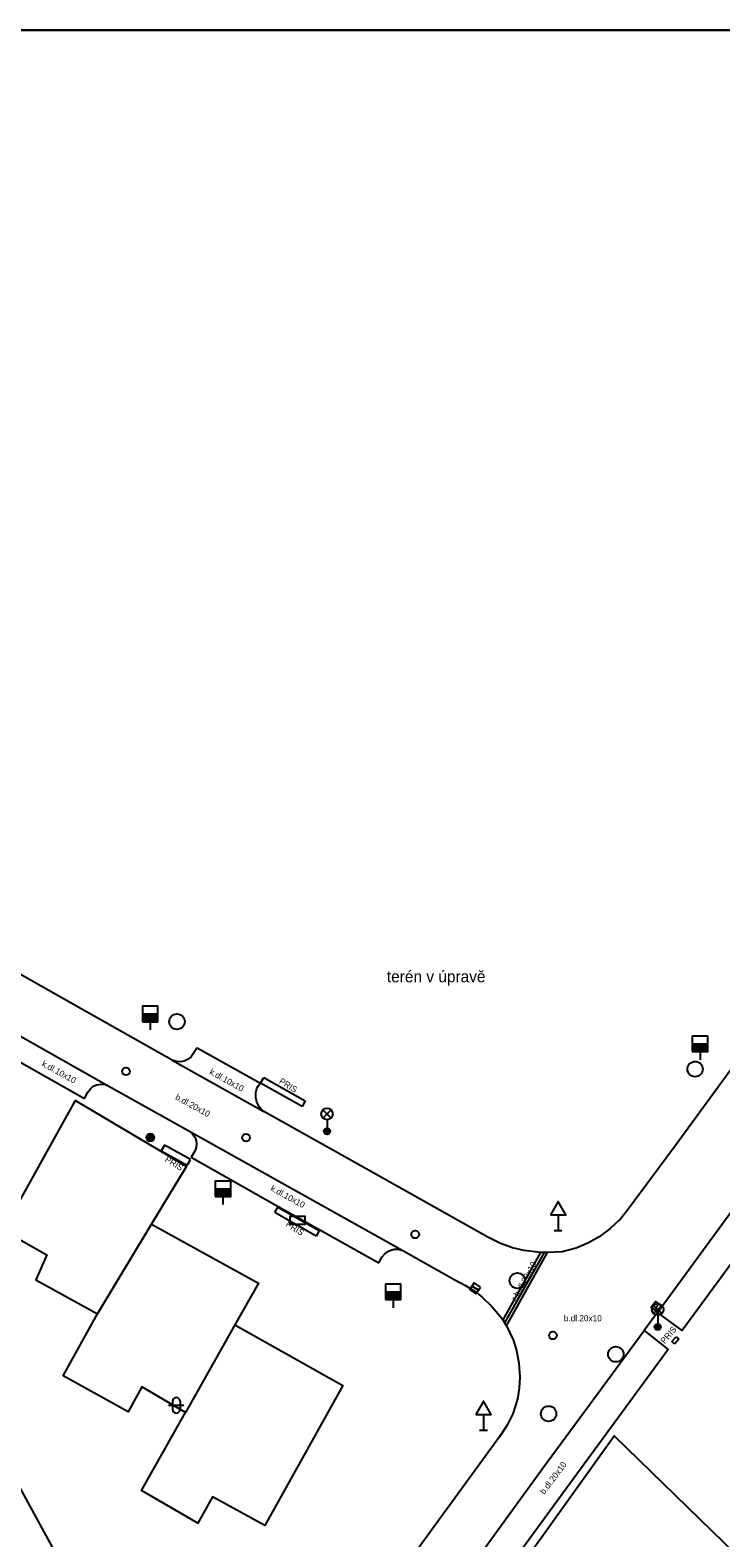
# Model space of a CAD drawing. Extents: x -598233 to -596890, y -1157848 to -1156431.
# Drawn here: x -598000.2 to -597955.3, y -1156528.8 to -1156430.9 of the extents above; entities that cross this region are included whole.
import ezdxf

# ---------------------------------------------------------------- set-up
doc = ezdxf.new("R2010")
doc.units = 0
for name, color, linetype in [('Level 10', 7, 'Continuous'), ('Level 11', 7, 'Continuous'), ('Level 24', 7, 'Continuous'), ('Level 25', 7, 'Continuous'), ('Level 27', 7, 'Continuous'), ('Level 28', 7, 'Continuous'), ('Level 33', 7, 'Continuous'), ('Level 34', 7, 'Continuous'), ('Level 36', 7, 'Continuous'), ('Level 40', 7, 'Continuous'), ('Level 41', 7, 'Continuous'), ('Level 42', 7, 'Continuous'), ('Level 7', 7, 'Continuous'), ('Vrstva 60', 7, 'Continuous'), ('zajmove_uzemi', 7, 'Continuous')]:
    doc.layers.add(name, color=color, linetype=linetype)

msp = doc.modelspace()

# ---------------------------------------------------------------- linework, layer by layer
at = {"layer": 'Level 10'}
for points in [[(-597991, -1156497.75), (-597996.92, -1156494.42), (-598002.78, -1156491.1)], [(-597989.38, -1156496.94), (-597989.63, -1156497.34), (-597989.77, -1156497.53), (-597989.96, -1156497.69), (-597990.23, -1156497.82), (-597990.43, -1156497.86), (-597990.7199, -1156497.84), (-597991, -1156497.75)], [(-597954.06, -1156497.52), (-597958.3, -1156503.29), (-597961.42, -1156507.49), (-597961.89, -1156508.09), (-597961.96, -1156508.15), (-597962.55, -1156508.7), (-597963.25, -1156509.23), (-597963.94, -1156509.61), (-597964.75, -1156509.9699), (-597965.65, -1156510.19), (-597966.61, -1156510.25)], [(-597948.02, -1156498.51), (-597946.4099, -1156499.71), (-597952.35, -1156507.81), (-597957.87, -1156515.3), (-597959.4699, -1156514.13)], [(-597996.7, -1156500.25), (-597996.48, -1156499.82), (-597996.32, -1156499.61), (-597996.13, -1156499.44), (-597995.89, -1156499.35), (-597995.64, -1156499.3), (-597995.35, -1156499.32), (-597995.11, -1156499.43)], [(-597995.11, -1156499.43), (-597989.9099, -1156502.34)], [(-597985.04, -1156501.09), (-597985.2199, -1156500.94), (-597985.35, -1156500.78), (-597985.49, -1156500.4699), (-597985.56, -1156500.17), (-597985.57, -1156499.84), (-597985.5, -1156499.59), (-597985.39, -1156499.39), (-597985.26, -1156499.24)], [(-597967.06, -1156510.24), (-597968.13, -1156510.11), (-597968.88, -1156509.93), (-597969.6599, -1156509.65), (-597970.49, -1156509.24), (-597979.08, -1156504.42), (-597985.04, -1156501.09)], [(-597989.9099, -1156502.34), (-597989.7, -1156502.51), (-597989.54, -1156502.74), (-597989.45, -1156502.9699), (-597989.43, -1156503.18), (-597989.45, -1156503.43), (-597989.54, -1156503.6599), (-597989.77, -1156504.05)], [(-597996.14, -1156538.44), (-597994.78, -1156536.71), (-598000.35, -1156526.4699), (-598005.78, -1156516.54), (-598011.46, -1156506.09)], [(-597977.58, -1156510.9099), (-597977.35, -1156510.53), (-597977.19, -1156510.33), (-597976.99, -1156510.17), (-597976.79, -1156510.08), (-597976.57, -1156510.03), (-597976.37, -1156510.03), (-597976.19, -1156510.06), (-597976.02, -1156510.12)], [(-597976.02, -1156510.12), (-597972.63, -1156512.02), (-597971.94, -1156512.38), (-597971.37, -1156512.74), (-597970.87, -1156513.13), (-597970.2, -1156513.76), (-597969.6, -1156514.49), (-597969.52, -1156514.61)], [(-597966.83, -1156510.25), (-597967.06, -1156510.24)], [(-597966.61, -1156510.25), (-597966.83, -1156510.25)], [(-597969.52, -1156514.61), (-597969.4, -1156514.8)], [(-597959.4699, -1156514.13), (-597960.34, -1156515.31)], [(-597969.28, -1156515), (-597968.85, -1156515.92), (-597968.62, -1156516.61), (-597968.4699, -1156517.42), (-597968.4, -1156518.34), (-597968.45, -1156519.06), (-597968.56, -1156519.76), (-597968.86, -1156520.7199), (-597969.23, -1156521.46), (-597969.7199, -1156522.21), (-597975.36, -1156529.93), (-597982, -1156539.03), (-597982.57, -1156539.7199), (-597983.4099, -1156540.45), (-597984.21, -1156541.04)], [(-597960.34, -1156515.31), (-597958.76, -1156516.53), (-597965.19, -1156525.29), (-597970.06, -1156531.95), (-597971.69, -1156530.8)], [(-597969.4, -1156514.8), (-597969.28, -1156515)]]:
    msp.add_lwpolyline(points, dxfattribs=at)
at = {"layer": 'Level 11'}
for points in [[(-598001.21, -1156495.99), (-597995.11, -1156499.43)], [(-597989.38, -1156496.94), (-597985.26, -1156499.24)], [(-598001.1, -1156497.75), (-597996.7, -1156500.25)], [(-597991, -1156497.75), (-597985.04, -1156501.09)], [(-597959.4699, -1156514.13), (-597953.98, -1156506.64), (-597948.02, -1156498.51)], [(-597997.31, -1156500.37), (-598001.99, -1156508.78), (-597999.15, -1156510.39), (-597999.87, -1156512.01), (-597995.86, -1156514.23), (-597992.34, -1156508.41), (-597990.07, -1156504.66), (-597997.31, -1156500.37)], [(-597989.9099, -1156502.34), (-597976.02, -1156510.12)], [(-597989.77, -1156504.05), (-597984.27, -1156507.1599), (-597977.58, -1156510.9099)], [(-597992.34, -1156508.41), (-597985.39, -1156512.23), (-597986.92, -1156514.94), (-597990.13, -1156520.64), (-597992.97, -1156518.97), (-597993.86, -1156520.58), (-597998.09, -1156518.24), (-597995.86, -1156514.23)], [(-597967.06, -1156510.24), (-597969.52, -1156514.61)], [(-597966.83, -1156510.25), (-597969.4, -1156514.8)], [(-597969.28, -1156515), (-597966.61, -1156510.25)], [(-597986.92, -1156514.94), (-597979.91, -1156518.87), (-597984.99, -1156527.96), (-597988.38, -1156526.1), (-597989.34, -1156527.81), (-597992.99, -1156525.69), (-597990.13, -1156520.64)], [(-597971.69, -1156530.8), (-597966.93, -1156524.26), (-597960.34, -1156515.31)]]:
    msp.add_lwpolyline(points, dxfattribs=at)
at = {"layer": 'Level 24'}
for points in [[(-597985.26, -1156499.24), (-597985.05, -1156498.87)], [(-597985.05, -1156498.87), (-597982.36, -1156500.39)], [(-597982.56, -1156500.75), (-597985.26, -1156499.24)], [(-597982.36, -1156500.39), (-597982.56, -1156500.75)], [(-597991.51, -1156503.27), (-597991.71, -1156503.63)], [(-597991.71, -1156503.63), (-597990.02, -1156504.57)], [(-597989.82, -1156504.21), (-597991.51, -1156503.27)], [(-597990.02, -1156504.57), (-597989.82, -1156504.21)], [(-597984.34, -1156507.65), (-597984.14, -1156507.29)], [(-597981.64, -1156509.18), (-597984.34, -1156507.65)], [(-597984.14, -1156507.29), (-597981.44, -1156508.82)], [(-597981.44, -1156508.82), (-597981.64, -1156509.18)], [(-597958.53, -1156516.03), (-597958.25, -1156515.72)], [(-597958.35, -1156516.19), (-597958.53, -1156516.03)], [(-597958.07, -1156515.88), (-597958.35, -1156516.19)], [(-597958.25, -1156515.72), (-597958.07, -1156515.88)]]:
    msp.add_lwpolyline(points, dxfattribs=at)
msp.add_lwpolyline([(-597983.35, -1156508.4), (-597982.35, -1156508.4), (-597982.35, -1156507.9), (-597983.35, -1156507.9)], close=True, dxfattribs=at)
at = {"layer": 'Level 25'}
for radius in [0.25, 0.2, 0.15, 0.1, 0.05]:
    msp.add_circle((-597992.42, -1156502.77), radius, dxfattribs=at)
at = {"layer": 'Level 27'}
for p, q in [((-597971.1002, -1156512.696), (-597971.5198, -1156512.424)), ((-597959.6839, -1156513.967), (-597959.3761, -1156513.573))]:
    msp.add_line(p, q, dxfattribs=at)
for points in [[(-597970.9642, -1156512.4862), (-597971.3838, -1156512.2142), (-597971.6558, -1156512.6338), (-597971.2362, -1156512.9058)], [(-597959.4869, -1156514.1209), (-597959.1791, -1156513.7269), (-597959.5731, -1156513.4191), (-597959.8809, -1156513.8131)]]:
    msp.add_lwpolyline(points, close=True, dxfattribs=at)
for centre in [(-597990.69, -1156495.25), (-597957.02, -1156498.33), (-597968.57, -1156512.07), (-597962.17, -1156516.85), (-597966.54, -1156520.71)]:
    msp.add_circle(centre, 0.5, dxfattribs=at)
at = {"layer": 'Level 28'}
for p, q in [((-597992.93, -1156494.75), (-597991.93, -1156494.75)), ((-597992.93, -1156494.8), (-597991.93, -1156494.8)), ((-597992.93, -1156494.85), (-597991.93, -1156494.85)), ((-597992.93, -1156494.9), (-597991.93, -1156494.9)), ((-597992.93, -1156494.95), (-597991.93, -1156494.95)), ((-597992.93, -1156495), (-597991.93, -1156495)), ((-597992.93, -1156495.05), (-597991.93, -1156495.05)), ((-597992.93, -1156495.1), (-597991.93, -1156495.1)), ((-597992.93, -1156495.15), (-597991.93, -1156495.15)), ((-597992.93, -1156495.2), (-597991.93, -1156495.2)), ((-597992.43, -1156495.25), (-597992.43, -1156495.78)), ((-597957.2, -1156496.69), (-597956.2, -1156496.69)), ((-597957.2, -1156496.74), (-597956.2, -1156496.74)), ((-597957.2, -1156496.79), (-597956.2, -1156496.79)), ((-597957.2, -1156496.84), (-597956.2, -1156496.84)), ((-597957.2, -1156496.89), (-597956.2, -1156496.89)), ((-597957.2, -1156496.94), (-597956.2, -1156496.94)), ((-597957.2, -1156496.99), (-597956.2, -1156496.99)), ((-597957.2, -1156497.04), (-597956.2, -1156497.04)), ((-597957.2, -1156497.09), (-597956.2, -1156497.09)), ((-597957.2, -1156497.14), (-597956.2, -1156497.14)), ((-597956.7, -1156497.19), (-597956.7, -1156497.72)), ((-597988.2, -1156506.1), (-597987.2, -1156506.1)), ((-597988.2, -1156506.15), (-597987.2, -1156506.15)), ((-597988.2, -1156506.2), (-597987.2, -1156506.2)), ((-597988.2, -1156506.25), (-597987.2, -1156506.25)), ((-597988.2, -1156506.3), (-597987.2, -1156506.3)), ((-597988.2, -1156506.35), (-597987.2, -1156506.35)), ((-597988.2, -1156506.4), (-597987.2, -1156506.4)), ((-597988.2, -1156506.45), (-597987.2, -1156506.45)), ((-597988.2, -1156506.5), (-597987.2, -1156506.5)), ((-597988.2, -1156506.55), (-597987.2, -1156506.55)), ((-597987.7, -1156506.6), (-597987.7, -1156507.13)), ((-597977.14, -1156512.8), (-597976.14, -1156512.8)), ((-597977.14, -1156512.85), (-597976.14, -1156512.85)), ((-597977.14, -1156512.9), (-597976.14, -1156512.9)), ((-597977.14, -1156512.95), (-597976.14, -1156512.95)), ((-597977.14, -1156513), (-597976.14, -1156513)), ((-597977.14, -1156513.05), (-597976.14, -1156513.05)), ((-597977.14, -1156513.1), (-597976.14, -1156513.1)), ((-597977.14, -1156513.15), (-597976.14, -1156513.15)), ((-597977.14, -1156513.2), (-597976.14, -1156513.2)), ((-597977.14, -1156513.25), (-597976.14, -1156513.25)), ((-597976.64, -1156513.3), (-597976.64, -1156513.83))]:
    msp.add_line(p, q, dxfattribs=at)
for points in [[(-597992.93, -1156495.25), (-597991.93, -1156495.25), (-597991.93, -1156494.25), (-597992.93, -1156494.25)], [(-597957.2, -1156497.19), (-597956.2, -1156497.19), (-597956.2, -1156496.19), (-597957.2, -1156496.19)], [(-597988.2, -1156506.6), (-597987.2, -1156506.6), (-597987.2, -1156505.6), (-597988.2, -1156505.6)], [(-597977.14, -1156513.3), (-597976.14, -1156513.3), (-597976.14, -1156512.3), (-597977.14, -1156512.3)]]:
    msp.add_lwpolyline(points, close=True, dxfattribs=at)
for centre in [(-597994, -1156498.48), (-597986.2, -1156502.78), (-597975.21, -1156509.07), (-597966.26, -1156515.63)]:
    msp.add_circle(centre, 0.25, dxfattribs=at)
at = {"layer": 'Level 33'}
for p, q in [((-597981.205, -1156501.51), (-597980.675, -1156500.98)), ((-597981.205, -1156500.98), (-597980.675, -1156501.51)), ((-597980.94, -1156501.62), (-597980.94, -1156502.37)), ((-597959.715, -1156514.21), (-597959.185, -1156513.68)), ((-597959.715, -1156513.68), (-597959.185, -1156514.21)), ((-597959.45, -1156514.32), (-597959.45, -1156515.07))]:
    msp.add_line(p, q, dxfattribs=at)
for centre, radius in [((-597980.94, -1156501.245), 0.375), ((-597980.94, -1156502.37), 0.2), ((-597980.94, -1156502.37), 0.1445), ((-597980.94, -1156502.37), 0.0876), ((-597959.45, -1156513.945), 0.375), ((-597959.45, -1156515.07), 0.2), ((-597959.45, -1156515.07), 0.1445), ((-597959.45, -1156515.07), 0.0876)]:
    msp.add_circle(centre, radius, dxfattribs=at)
at = {"layer": 'Level 34'}
for p, q in [((-597965.92, -1156507.792), (-597965.92, -1156508.81)), ((-597966.17, -1156508.81), (-597965.67, -1156508.81)), ((-597970.77, -1156520.752), (-597970.77, -1156521.77)), ((-597971.02, -1156521.77), (-597970.52, -1156521.77))]:
    msp.add_line(p, q, dxfattribs=at)
for points in [[(-597966.42, -1156507.792), (-597965.42, -1156507.792), (-597965.92, -1156506.926)], [(-597971.27, -1156520.752), (-597970.27, -1156520.752), (-597970.77, -1156519.886)]]:
    msp.add_lwpolyline(points, close=True, dxfattribs=at)
at = {"layer": 'Level 36'}
for p, q in [((-597991.236, -1156520.166), (-597990.236, -1156520.166)), ((-597990.986, -1156519.916), (-597990.986, -1156520.416)), ((-597990.486, -1156519.916), (-597990.486, -1156520.416))]:
    msp.add_line(p, q, dxfattribs=at)
for centre, start, end in [((-597990.7357, -1156519.9163), 0, 180), ((-597990.7357, -1156520.4163), 180, 0)]:
    msp.add_arc(centre, 0.25, start, end, dxfattribs=at)
at = {"layer": 'Level 7'}
msp.add_lwpolyline([(-597969.11, -1156531.67), (-597962.28, -1156522.14), (-597951.21, -1156532.9099)], dxfattribs=at)
at = {"layer": 'Vrstva 60'}
msp.add_lwpolyline([(-596983.0406, -1156430.8558), (-598045.8254, -1156430.8558)], dxfattribs=at)
at = {"layer": 'zajmove_uzemi'}
msp.add_lwpolyline([(-598232.8901, -1156430.8558), (-596890.4624, -1156430.8558), (-596890.4624, -1157848.4611), (-598232.8901, -1157848.4611)], close=True, dxfattribs=at)

# ---------------------------------------------------------------- texts
at = {"layer": 'Level 40'}
for s, rotation, p in [('k.dl.10x10', 330.984339, (-597999.52, -1156498.1)), ('k.dl.10x10', 330.984339, (-597988.62, -1156498.63)), ('b.dl.20x10', 331, (-597990.84, -1156500.27)), ('k.dl.10x10', 330.984339, (-597984.65, -1156506.19)), ('r.b.dl.20x10', 61, (-597968.65, -1156513.43)), ('b.dl.20x10', 52.989092, (-597966.82, -1156525.99))]:
    msp.add_text(s, height=0.4, rotation=rotation, dxfattribs=at).set_placement(p)
msp.add_text('b.dl.20x10', height=0.4, dxfattribs=at).set_placement((-597965.55, -1156514.71))
at = {"layer": 'Level 41'}
for rotation, p in [(327.9003, (-597984.09, -1156499.22)), (327.9003, (-597991.51, -1156504.29)), (327.9003, (-597983.66, -1156508.51)), (49.320983, (-597959, -1156516.2))]:
    msp.add_text('PRIS', height=0.4, rotation=rotation, dxfattribs=at).set_placement(p)
at = {"layer": 'Level 42'}
msp.add_text('terén v úpravě', height=0.75, dxfattribs=at).set_placement((-597977.05, -1156492.69))

doc.saveas('drawing.dxf')
